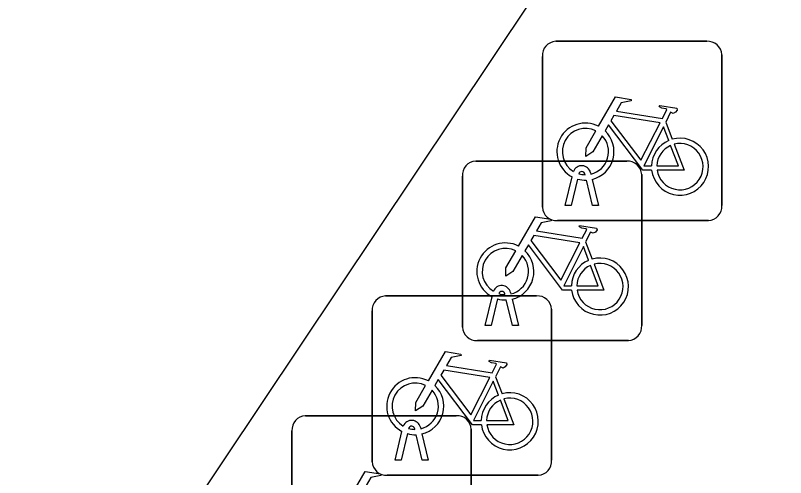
# Model space of a CAD drawing. Extents: x 160664 to 161506, y 382245 to 383288.
# Drawn here: x 161134.379 to 161138.669, y 383117.356 to 383119.932 of the extents above; entities that cross this region are included whole.
import ezdxf

# ---------------------------------------------------------------- set-up
doc = ezdxf.new("R2010")
doc.units = 0
doc.layers.add('IMGEO_Fietsenrek', color=7, linetype='Continuous')
doc.layers.add('IMGEO_Voetpad_open', color=7, linetype='Continuous')

msp = doc.modelspace()

# ---------------------------------------------------------------- linework, layer by layer
at = {"layer": 'IMGEO_Fietsenrek'}
for p, q in [((161137.3889, 383119.7875), (161138.2298, 383119.7875)), ((161138.2298, 383119.7875), (161137.3889, 383119.7875)), ((161137.3145, 383118.8629), (161137.3145, 383119.7038)), ((161137.3145, 383119.7038), (161137.3145, 383118.8629)), ((161138.3135, 383119.7131), (161138.3135, 383118.8722)), ((161138.3135, 383118.8722), (161138.3135, 383119.7131)), ((161138.0012, 383119.3372), (161138.0375, 383119.242)), ((161136.9429, 383119.1195), (161137.7838, 383119.1195)), ((161137.7838, 383119.1195), (161136.9429, 383119.1195)), ((161137.5519, 383119.0439), (161137.5509, 383119.0482)), ((161137.5826, 383119.0554), (161137.5844, 383119.0475)), ((161137.8675, 383119.0451), (161137.8675, 383118.2042)), ((161137.8675, 383118.2042), (161137.8675, 383119.0451)), ((161136.8685, 383118.1949), (161136.8685, 383119.0358)), ((161136.8685, 383119.0358), (161136.8685, 383118.1949)), ((161137.4415, 383118.8723), (161137.4798, 383119.0323)), ((161137.5102, 383119.0201), (161137.4749, 383118.8723)), ((161137.593, 383118.8723), (161137.5591, 383119.014)), ((161137.5914, 383119.0183), (161137.6264, 383118.8723)), ((161137.4749, 383118.8723), (161137.4415, 383118.8723)), ((161137.6264, 383118.8723), (161137.593, 383118.8723)), ((161138.2391, 383118.7885), (161137.3982, 383118.7885)), ((161137.3982, 383118.7885), (161138.2391, 383118.7885)), ((161137.5552, 383118.6692), (161137.5915, 383118.574)), ((161136.4409, 383118.3685), (161137.2818, 383118.3685)), ((161137.2818, 383118.3685), (161136.4409, 383118.3685)), ((161136.9955, 383118.2043), (161137.0338, 383118.3643)), ((161137.0642, 383118.3521), (161137.0289, 383118.2043)), ((161137.1059, 383118.3759), (161137.1049, 383118.3802)), ((161137.1366, 383118.3874), (161137.1384, 383118.3795)), ((161137.147, 383118.2043), (161137.1131, 383118.346)), ((161137.1454, 383118.3503), (161137.1804, 383118.2043)), ((161136.3665, 383117.4439), (161136.3665, 383118.2848)), ((161136.3665, 383118.2848), (161136.3665, 383117.4439)), ((161137.3655, 383118.2941), (161137.3655, 383117.4532)), ((161137.3655, 383117.4532), (161137.3655, 383118.2941)), ((161137.0289, 383118.2043), (161136.9955, 383118.2043)), ((161137.1804, 383118.2043), (161137.147, 383118.2043)), ((161137.7931, 383118.1205), (161136.9522, 383118.1205)), ((161136.9522, 383118.1205), (161137.7931, 383118.1205)), ((161137.0532, 383117.9182), (161137.0895, 383117.823)), ((161135.9939, 383117.7005), (161136.8348, 383117.7005)), ((161136.8348, 383117.7005), (161135.9939, 383117.7005)), ((161136.6039, 383117.6249), (161136.6029, 383117.6292)), ((161136.6346, 383117.6364), (161136.6364, 383117.6285)), ((161136.9185, 383117.6261), (161136.9185, 383116.7852)), ((161136.9185, 383116.7852), (161136.9185, 383117.6261)), ((161135.9195, 383116.7759), (161135.9195, 383117.6168)), ((161135.9195, 383117.6168), (161135.9195, 383116.7759)), ((161136.4935, 383117.4533), (161136.5318, 383117.6133)), ((161136.5622, 383117.6011), (161136.5269, 383117.4533)), ((161136.645, 383117.4533), (161136.6111, 383117.595)), ((161136.6434, 383117.5993), (161136.6784, 383117.4533)), ((161136.5269, 383117.4533), (161136.4935, 383117.4533)), ((161136.6784, 383117.4533), (161136.645, 383117.4533)), ((161137.2911, 383117.3695), (161136.4502, 383117.3695)), ((161136.4502, 383117.3695), (161137.2911, 383117.3695))]:
    msp.add_line(p, q, dxfattribs=at)
for points in [[(161137.6271, 383119.3142), (161137.7218, 383119.4777), (161137.808, 383119.4639), (161137.8097, 383119.4552), (161137.7536, 383119.4443), (161137.7274, 383119.399), (161137.9826, 383119.3582)], [(161137.9826, 383119.3582), (161138.0076, 383119.407), (161138.0025, 383119.411), (161137.9793, 383119.4147), (161137.9666, 383119.4222), (161137.9656, 383119.4253), (161137.9678, 383119.4299), (161138.0626, 383119.4148), (161138.0649, 383119.4045), (161138.0555, 383119.3921), (161138.0431, 383119.3857), (161138.0286, 383119.3919), (161138.0012, 383119.3372)], [(161137.9697, 383119.333), (161137.7129, 383119.374), (161137.6962, 383119.3452), (161137.8632, 383119.1249), (161137.9697, 383119.333)], [(161137.9228, 383119.0695), (161137.8731, 383119.0696), (161137.6824, 383119.3213), (161137.6634, 383119.2885)], [(161138.0177, 383119.235), (161137.9884, 383119.3118), (161137.879, 383119.0937), (161137.9217, 383119.0936)], [(161137.6478, 383119.2617), (161137.5962, 383119.1725), (161137.5563, 383119.1465), (161137.5575, 383119.194), (161137.612, 383119.2882)], [(161138.0482, 383119.2138), (161138.1032, 383119.0692), (161137.9531, 383119.0695)], [(161137.9517, 383119.0935), (161138.0716, 383119.0933), (161138.0284, 383119.2069)], [(161137.1811, 383118.6462), (161137.2758, 383118.8097), (161137.362, 383118.7959), (161137.3637, 383118.7872), (161137.3076, 383118.7763), (161137.2814, 383118.731), (161137.5366, 383118.6902)], [(161137.5366, 383118.6902), (161137.5616, 383118.739), (161137.5565, 383118.743), (161137.5333, 383118.7467), (161137.5206, 383118.7542), (161137.5196, 383118.7573), (161137.5218, 383118.7619), (161137.6166, 383118.7468), (161137.6189, 383118.7365), (161137.6095, 383118.7241), (161137.5971, 383118.7177), (161137.5826, 383118.7239), (161137.5552, 383118.6692)], [(161137.5237, 383118.665), (161137.2669, 383118.706), (161137.2502, 383118.6772), (161137.4172, 383118.4569), (161137.5237, 383118.665)], [(161137.4768, 383118.4015), (161137.4271, 383118.4016), (161137.2364, 383118.6533), (161137.2174, 383118.6205)], [(161137.2018, 383118.5937), (161137.1502, 383118.5045), (161137.1103, 383118.4785), (161137.1115, 383118.526), (161137.166, 383118.6202)], [(161137.5717, 383118.567), (161137.5424, 383118.6438), (161137.433, 383118.4257), (161137.4757, 383118.4256)], [(161137.5057, 383118.4255), (161137.6256, 383118.4253), (161137.5824, 383118.5389)], [(161137.6022, 383118.5458), (161137.6572, 383118.4012), (161137.5071, 383118.4015)], [(161136.6791, 383117.8952), (161136.7738, 383118.0587), (161136.86, 383118.0449), (161136.8617, 383118.0362), (161136.8056, 383118.0253), (161136.7794, 383117.98), (161137.0346, 383117.9392)], [(161137.0346, 383117.9392), (161137.0596, 383117.988), (161137.0545, 383117.992), (161137.0313, 383117.9957), (161137.0186, 383118.0032), (161137.0176, 383118.0063), (161137.0198, 383118.0109), (161137.1146, 383117.9958), (161137.1169, 383117.9855), (161137.1075, 383117.9731), (161137.0951, 383117.9667), (161137.0806, 383117.9729), (161137.0532, 383117.9182)], [(161137.0217, 383117.914), (161136.7649, 383117.955), (161136.7482, 383117.9262), (161136.9152, 383117.7059), (161137.0217, 383117.914)], [(161136.9748, 383117.6505), (161136.9251, 383117.6506), (161136.7344, 383117.9023), (161136.7154, 383117.8695)], [(161137.0697, 383117.816), (161137.0404, 383117.8928), (161136.931, 383117.6747), (161136.9737, 383117.6746)], [(161136.6998, 383117.8427), (161136.6482, 383117.7535), (161136.6083, 383117.7275), (161136.6095, 383117.775), (161136.664, 383117.8692)], [(161137.1002, 383117.7948), (161137.1552, 383117.6502), (161137.0051, 383117.6505)], [(161137.0037, 383117.6745), (161137.1236, 383117.6743), (161137.0804, 383117.7879)], [(161136.2321, 383117.2272), (161136.3268, 383117.3907), (161136.413, 383117.3769), (161136.4147, 383117.3682), (161136.3586, 383117.3573), (161136.3324, 383117.312), (161136.5876, 383117.2712)]]:
    msp.add_lwpolyline(points, dxfattribs=at)
for centre, radius, start, end in [((161137.3922, 383119.7096), 0.0779, 92.4484, 184.2845), ((161137.3922, 383119.7096), 0.0779, 92.4484, 184.2845), ((161138.2356, 383119.7098), 0.0779, 2.4484, 94.2845), ((161138.2356, 383119.7098), 0.0779, 2.4484, 94.2845), ((161137.5541, 383119.1729), 0.159, 62.6766, 242.1369), ((161137.5541, 383119.1729), 0.129, 63.3192, 238.903), ((161137.5541, 383119.1729), 0.129, 283.6043, 43.4302), ((161137.5541, 383119.1729), 0.159, 283.5766, 46.6042), ((161138.0807, 383119.0889), 0.159, 113.3408, 178.3217), ((161138.0807, 383119.0889), 0.159, 187.0065, 105.7708), ((161138.0807, 383119.0889), 0.129, 188.6715, 104.5883), ((161138.0807, 383119.0889), 0.129, 113.923, 177.9556), ((161136.9462, 383119.0416), 0.0779, 92.4484, 184.2845), ((161136.9462, 383119.0416), 0.0779, 92.4484, 184.2845), ((161137.5339, 383119.0443), 0.0499, 12.8025, 158.6934), ((161137.7896, 383119.0418), 0.0779, 2.4484, 94.2845), ((161137.7896, 383119.0418), 0.0779, 2.4484, 94.2845), ((161137.5339, 383119.0443), 0.0174, 12.8025, 163.4502), ((161137.5541, 383119.1729), 0.129, 253.415, 269.0204), ((161137.5541, 383119.1729), 0.159, 253.9967, 271.7867), ((161138.2358, 383118.8664), 0.0779, 272.4484, 4.2845), ((161138.2358, 383118.8664), 0.0779, 272.4484, 4.2845), ((161137.3924, 383118.8662), 0.0779, 182.4484, 274.2845), ((161137.3924, 383118.8662), 0.0779, 182.4484, 274.2845), ((161137.1081, 383118.5049), 0.159, 62.6766, 242.1369), ((161137.1081, 383118.5049), 0.129, 63.3192, 238.903), ((161137.1081, 383118.5049), 0.159, 283.5766, 46.6042), ((161137.1081, 383118.5049), 0.129, 283.6043, 43.4302), ((161137.6347, 383118.4209), 0.159, 113.3408, 178.3217), ((161137.6347, 383118.4209), 0.159, 187.0065, 105.7708), ((161137.6347, 383118.4209), 0.129, 113.923, 177.9556), ((161137.6347, 383118.4209), 0.129, 188.6715, 104.5883), ((161137.0879, 383118.3763), 0.0499, 12.8025, 158.6934), ((161136.4442, 383118.2906), 0.0779, 92.4484, 184.2845), ((161136.4442, 383118.2906), 0.0779, 92.4484, 184.2845), ((161137.1081, 383118.5049), 0.159, 253.9967, 271.7867), ((161137.0879, 383118.3763), 0.0174, 12.8025, 163.4502), ((161137.1081, 383118.5049), 0.129, 253.415, 269.0204), ((161137.2876, 383118.2908), 0.0779, 2.4484, 94.2845), ((161137.2876, 383118.2908), 0.0779, 2.4484, 94.2845), ((161136.9464, 383118.1982), 0.0779, 182.4484, 274.2845), ((161136.9464, 383118.1982), 0.0779, 182.4484, 274.2845), ((161137.7898, 383118.1984), 0.0779, 272.4484, 4.2845), ((161137.7898, 383118.1984), 0.0779, 272.4484, 4.2845), ((161136.6061, 383117.7539), 0.159, 62.6766, 242.1369), ((161136.6061, 383117.7539), 0.129, 63.3192, 238.903), ((161136.6061, 383117.7539), 0.129, 283.6043, 43.4302), ((161136.6061, 383117.7539), 0.159, 283.5766, 46.6042), ((161137.1327, 383117.6699), 0.159, 113.3408, 178.3217), ((161137.1327, 383117.6699), 0.159, 187.0065, 105.7708), ((161137.1327, 383117.6699), 0.129, 188.6715, 104.5883), ((161137.1327, 383117.6699), 0.129, 113.923, 177.9556), ((161135.9972, 383117.6226), 0.0779, 92.4484, 184.2845), ((161135.9972, 383117.6226), 0.0779, 92.4484, 184.2845), ((161136.5859, 383117.6253), 0.0499, 12.8025, 158.6934), ((161136.8406, 383117.6228), 0.0779, 2.4484, 94.2845), ((161136.8406, 383117.6228), 0.0779, 2.4484, 94.2845), ((161136.5859, 383117.6253), 0.0174, 12.8025, 163.4502), ((161136.6061, 383117.7539), 0.129, 253.415, 269.0204), ((161136.6061, 383117.7539), 0.159, 253.9967, 271.7867), ((161137.2878, 383117.4474), 0.0779, 272.4484, 4.2845), ((161137.2878, 383117.4474), 0.0779, 272.4484, 4.2845), ((161136.4444, 383117.4472), 0.0779, 182.4484, 274.2845), ((161136.4444, 383117.4472), 0.0779, 182.4484, 274.2845)]:
    msp.add_arc(centre, radius, start, end, dxfattribs=at)
at = {"layer": 'IMGEO_Voetpad_open'}
msp.add_lwpolyline([(161124.699, 383099.854), (161130.179, 383108.315), (161129.967, 383109.115), (161137.681, 383120.657), (161139.128, 383122.904), (161141.184, 383123.375), (161143.502, 383124.543), (161144.392, 383124.992)], dxfattribs=at)

doc.saveas('drawing.dxf')
